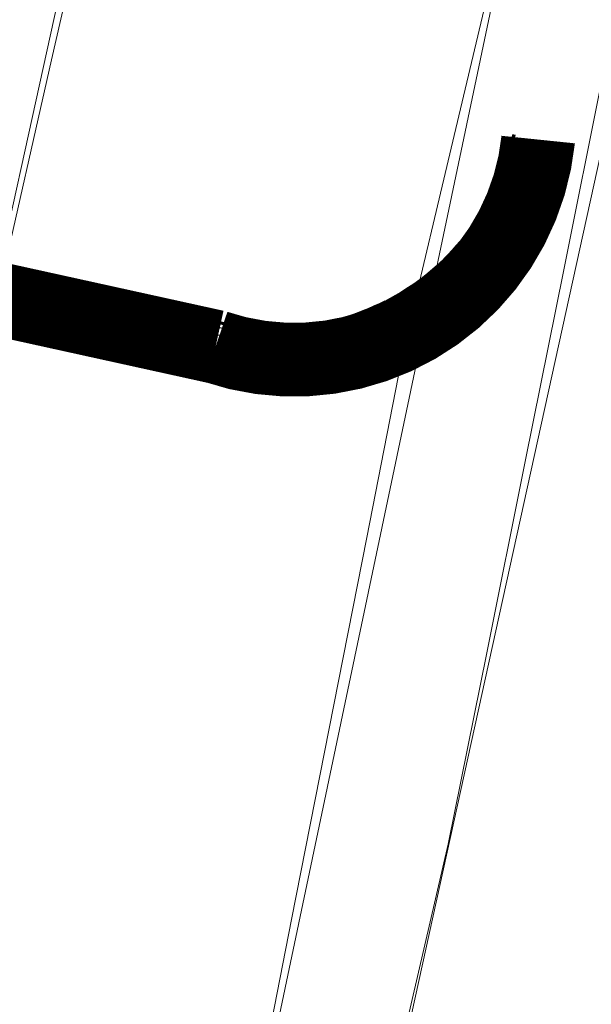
# Model space of a CAD drawing. Header units: metres. Extents: x 250001 to 257773, y 598992 to 609118.
# Tile 691 of 1056: x 254956 to 254967, y 601206 to 601226. Entities that reach past the tile are written whole.
import ezdxf
from ezdxf.lldxf.tags import DXFTag

# ---------------------------------------------------------------- set-up
doc = ezdxf.new("R2010")
doc.units = ezdxf.units.M
for name, color, linetype, lineweight in [('B-WE-GR-GRAS-GV', 252, 'Continuous', 13), ('B-WE-GW-GRONDWERKLIJN_KRUIN-G', 252, 'Continuous', 18), ('B-WE-GW-GRONDWERKLIJN_TEEN-G', 90, 'Continuous', 18), ('B-WE-GW-TALUD_KRUIN-G', 252, 'Continuous', 18), ('T-OI-KL-DATA_EUROFIBER-ALGEMEEN-GN', 90, 'KL-DATA-N', 25), ('T-OI-KL-DATA_GRONINGEN SEAPORTS-ALGEMEEN-GN', 90, 'KL-DATA-N', 25), ('T-OI-KL-ET_MS_KABELBED-GN', 1, 'Continuous', 70), ('T-OI-KLET_MS_20 KV_ENEXIS NETBEHEER BV-GN', 130, 'KL-MS-N', 25), ('X-XX-AL-REFERENTIE-G', 7, 'Continuous', 18)]:
    doc.layers.add(name, color=color, linetype=linetype, lineweight=lineweight)
doc.styles.get("Standard").update_dxf_attribs({"font": 'NLCS-ISO.ttf'})
tags = doc.linetypes.add('KL-DATA-N', pattern='A,4,-1,[101,NLCS.SHX,S=0.5,R=0,X=0,Y=0],-1,4,-1,["D",Standard,S=1,R=0,X=-0.25,Y=-0.5],-1.5', length=12.5).pattern_tags.tags
tags[18] = DXFTag(74, 10)
tags = doc.linetypes.add('KL-MS-N', pattern='A,4,-1,[103,NLCS.SHX,S=0.75,R=0,X=0,Y=0],-1,4,-1,["M",Standard,S=1,R=0,X=0,Y=-0.5],-2', length=13).pattern_tags.tags
tags[18] = DXFTag(74, 10)

# ---------------------------------------------------------------- blocks, each defined once
blk = doc.blocks.new('BS2021-132-Xref-inmeting-2d-20210906')
at = {"layer": 'B-WE-GW-GRONDWERKLIJN_KRUIN-G'}
for points in [[(254956.48, 601184.855), (254957.44, 601189.664), (254958.399, 601194.473), (254959.358, 601199.282), (254960.317, 601204.091), (254961.08, 601207.972), (254961.843, 601211.854), (254962.606, 601215.736), (254963.368, 601219.618), (254964.42, 601224.047), (254965.471, 601228.477), (254966.522, 601232.906), (254967.573, 601237.336)], [(254967.393, 601225.066), (254966.611, 601221.174), (254965.828, 601217.282), (254965.045, 601213.39), (254964.262, 601209.498), (254963.162, 601204.766), (254962.062, 601200.035), (254960.961, 601195.303), (254959.861, 601190.572), (254958.76, 601185.841)]]:
    blk.add_lwpolyline(points, dxfattribs=at)
at = {"layer": 'B-WE-GW-GRONDWERKLIJN_TEEN-G'}
blk.add_lwpolyline([(254947.884, 601186.739), (254948.579, 601190.038), (254949.274, 601193.336), (254949.969, 601196.635), (254950.663, 601199.934), (254951.358, 601203.232), (254952.053, 601206.531), (254953.083, 601211.286), (254954.113, 601216.042), (254955.143, 601220.797), (254956.202, 601225.442), (254957.261, 601230.086), (254958.32, 601234.731), (254959.379, 601239.375), (254960.308, 601243.861), (254961.236, 601248.347), (254962.165, 601252.833), (254962.988, 601256.706), (254963.811, 601260.579)], dxfattribs=at)
blk = doc.blocks.new('BS2021-132-Xref-BGT-GRIJS-20210617-aangepast')
at = {"layer": 'B-WE-GR-GRAS-GV', "flags": 128}
for points in [[(254976.819, 601319.758), (254933.271, 601121.875)], [(254976.819, 601319.758), (254933.271, 601121.875), (254942.193, 601119.878), (254945.617, 601135.524), (254950.45, 601156.987), (254955.045, 601178.285), (254960.804, 601205.905), (254965.333, 601227.434), (254968.143, 601241.151), (254969.784, 601248.981), (254972.739, 601262.666)], [(254972.739, 601262.666), (254969.784, 601248.981), (254968.143, 601241.151), (254965.333, 601227.434), (254960.804, 601205.905), (254955.045, 601178.285), (254950.45, 601156.987), (254945.617, 601135.524), (254942.193, 601119.878), (254944.328, 601119.4), (254960.959, 601194.428), (254979.955, 601280.798)]]:
    blk.add_lwpolyline(points, dxfattribs=at)
blk.add_lwpolyline([(254992.906, 601328.328), (254988.201, 601317.658), (254987.65, 601313.872), (254983.077, 601292.717), (254979.955, 601280.798), (254960.959, 601194.428), (254944.328, 601119.4), (254949.393, 601118.266), (254957.601, 601154.289), (254971.475, 601220.413), (254980.373, 601261.242), (254987.989, 601296.864), (254993.169, 601322.998)], close=True, dxfattribs=at)
at = {"layer": 'B-WE-GW-TALUD_KRUIN-G', "flags": 128}
blk.add_lwpolyline([(254942.193, 601119.878), (254945.617, 601135.524), (254950.45, 601156.987), (254955.045, 601178.285), (254960.804, 601205.905), (254965.333, 601227.434), (254968.143, 601241.151), (254969.784, 601248.981), (254972.739, 601262.666)], dxfattribs=at)

msp = doc.modelspace()

# ---------------------------------------------------------------- linework, layer by layer
at = {"layer": 'T-OI-KL-DATA_EUROFIBER-ALGEMEEN-GN'}
msp.add_lwpolyline([(254943.32, 601118.736), (254943.382, 601118.982, 0.413212), (254939.942, 601125.145), (254846.959, 601145.684, -0.381806), (254843.175, 601151.78), (254861.688, 601235.907, -0.362232), (254867.646, 601239.715), (254960.472, 601219.287, 0.397553), (254966.06, 601222.724), (254966.257, 601223.614)], format="xyb", dxfattribs=at)
at = {"layer": 'T-OI-KL-DATA_GRONINGEN SEAPORTS-ALGEMEEN-GN'}
msp.add_lwpolyline([(254943.285, 601118.885, 0.366304), (254939.903, 601124.848), (254846.805, 601145.439, -0.418151), (254842.976, 601151.858), (254861.559, 601236.304, -0.330582), (254867.517, 601240.113), (254960.416, 601219.669, 0.437286), (254966.038, 601223.23)], format="xyb", dxfattribs=at)
at = {"layer": 'T-OI-KL-ET_MS_KABELBED-GN', "color": 241, "linetype": 'Continuous', "true_color": 0xf7abae, "const_width": 1.5}
msp.add_lwpolyline([(254943.386, 601119.046, 0.456834), (254939.054, 601125.309), (254846.845, 601145.601, -0.414214), (254843.037, 601151.558), (254861.628, 601236.037, -0.414214), (254867.585, 601239.845), (254959.534, 601219.611, 0.48143), (254966.092, 601223.823)], format="xyb", dxfattribs=at)
at = {"layer": 'T-OI-KL-ET_MS_KABELBED-GN', "flags": 128}
for points in [[(254942.764, 601118.904, 0.411706), (254938.947, 601124.82), (254846.25, 601145.22, -0.414214), (254842.441, 601151.177), (254861.032, 601235.656, -0.50587), (254868.181, 601240.226), (254959.641, 601220.099, 0.415457), (254965.604, 601223.928)], [(254944.155, 601119.566, 0.414898), (254940.349, 601125.536), (254847.441, 601145.981, -0.414214), (254843.633, 601151.939), (254862.009, 601235.441, -0.414214), (254867.966, 601239.25), (254960.327, 601218.924, 0.414847), (254966.287, 601222.743)]]:
    msp.add_lwpolyline(points, format="xyb", dxfattribs=at)
at = {"layer": 'T-OI-KLET_MS_20 KV_ENEXIS NETBEHEER BV-GN'}
for points in [[(254942.785, 601119.002, 0.411706), (254938.967, 601124.918), (254846.369, 601145.296, -0.414214), (254842.56, 601151.254), (254861.323, 601236.514, -0.414214), (254867.281, 601240.322), (254959.62, 601220.001, 0.415457), (254965.582, 601223.831)], [(254944.155, 601119.566, 0.400703), (254940.327, 601125.438), (254847.42, 601145.884, -0.414214), (254843.535, 601151.961), (254861.911, 601235.463, -0.414214), (254867.988, 601239.347), (254960.348, 601219.022, 0.400651), (254966.287, 601222.743, 0.414847)]]:
    msp.add_lwpolyline(points, format="xyb", dxfattribs=at)

# ---------------------------------------------------------------- block references
at = {"layer": 'X-XX-AL-REFERENTIE-G'}
for name in ['BS2021-132-Xref-BGT-GRIJS-20210617-aangepast', 'BS2021-132-Xref-inmeting-2d-20210906']:
    msp.add_blockref(name, (0, 0), dxfattribs=at)

doc.saveas('drawing.dxf')
